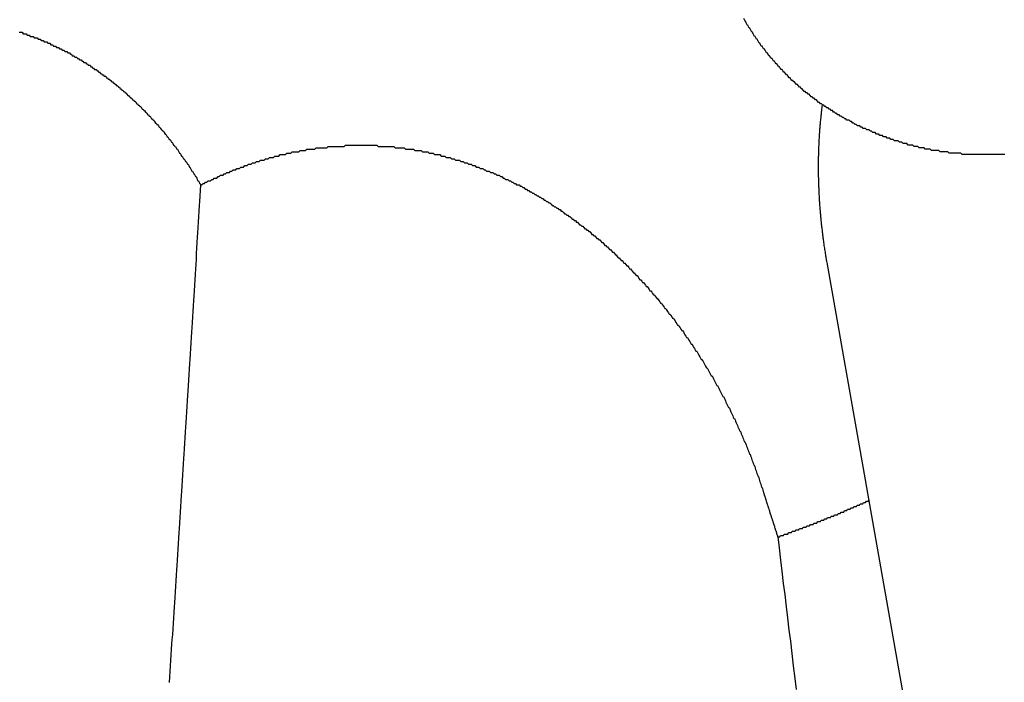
# Model space of a CAD drawing. Extents: x 1107 to 4046, y 937 to 3355.
# Tile 458 of 656: x 2183.097 to 2183.813, y 2651.747 to 2652.229. Entities that reach past the tile are written whole.
import ezdxf

# ---------------------------------------------------------------- set-up
doc = ezdxf.new("R2010")
doc.units = 0
doc.layers.add('KF_VIDA_L___C_REAR', color=7, linetype='CONTINUOUS')

# ---------------------------------------------------------------- blocks, each defined once
blk = doc.blocks.new('KF_VIDA_L___C_REAR')
at = {"layer": 'KF_VIDA_L___C_REAR'}
blk.add_line((-3.173611, 962.151787), (-3.295352, 962.839505), dxfattribs=at)
for points in [[(-3.16616, 962.918, 0), (-3.16714, 962.918, 0), (-3.16811, 962.918, 0), (-3.16909, 962.918, 0), (-3.17007, 962.918, 0), (-3.17104, 962.918, 0), (-3.17202, 962.918, 0), (-3.17299, 962.918, 0), (-3.17397, 962.918, 0), (-3.17494, 962.918, 0), (-3.17592, 962.918, 0), (-3.17689, 962.918, 0), (-3.17786, 962.918, 0), (-3.17883, 962.918, 0), (-3.17981, 962.918, 0), (-3.18078, 962.918, 0), (-3.18175, 962.918, 0), (-3.18271, 962.918, 0), (-3.18368, 962.918, 0), (-3.18465, 962.918, 0), (-3.18561, 962.918, 0), (-3.18658, 962.918, 0), (-3.18754, 962.918, 0), (-3.18851, 962.918, 0), (-3.18947, 962.918, 0), (-3.19043, 962.918, 0), (-3.19139, 962.918, 0), (-3.19235, 962.918, 0), (-3.1933, 962.918, 0), (-3.19426, 962.918, 0), (-3.19521, 962.918, 0), (-3.19616, 962.918, 0), (-3.19712, 962.918, 0), (-3.19807, 962.919, 0), (-3.19901, 962.919, 0), (-3.19996, 962.919, 0), (-3.20091, 962.919, 0), (-3.20185, 962.919, 0), (-3.20279, 962.919, 0), (-3.20373, 962.919, 0), (-3.20467, 962.919, 0), (-3.20561, 962.919, 0), (-3.20655, 962.919, 0), (-3.20748, 962.92, 0), (-3.20841, 962.92, 0), (-3.20934, 962.92, 0), (-3.21027, 962.92, 0), (-3.2112, 962.92, 0), (-3.21212, 962.92, 0), (-3.21304, 962.92, 0), (-3.21396, 962.921, 0), (-3.21488, 962.921, 0), (-3.2158, 962.921, 0), (-3.21671, 962.921, 0), (-3.21762, 962.921, 0), (-3.21853, 962.921, 0), (-3.21944, 962.921, 0), (-3.22034, 962.922, 0), (-3.22125, 962.922, 0), (-3.22215, 962.922, 0), (-3.22304, 962.922, 0), (-3.22394, 962.922, 0), (-3.22483, 962.923, 0), (-3.22572, 962.923, 0), (-3.22662, 962.923, 0), (-3.22751, 962.923, 0), (-3.2284, 962.923, 0), (-3.2293, 962.924, 0), (-3.23019, 962.924, 0), (-3.23109, 962.924, 0), (-3.23198, 962.924, 0), (-3.23287, 962.925, 0), (-3.23377, 962.925, 0), (-3.23466, 962.925, 0), (-3.23555, 962.925, 0), (-3.23645, 962.925, 0), (-3.23734, 962.926, 0), (-3.23823, 962.926, 0), (-3.23913, 962.926, 0), (-3.24002, 962.926, 0), (-3.24091, 962.927, 0), (-3.2418, 962.927, 0), (-3.24269, 962.927, 0), (-3.24358, 962.928, 0), (-3.24447, 962.928, 0), (-3.24536, 962.928, 0), (-3.24625, 962.928, 0), (-3.24714, 962.929, 0), (-3.24802, 962.929, 0), (-3.24891, 962.929, 0), (-3.2498, 962.93, 0), (-3.25068, 962.93, 0), (-3.25156, 962.93, 0), (-3.25245, 962.931, 0), (-3.25333, 962.931, 0), (-3.25421, 962.931, 0), (-3.25509, 962.932, 0), (-3.25597, 962.932, 0), (-3.25685, 962.932, 0), (-3.25773, 962.933, 0), (-3.2586, 962.933, 0), (-3.25948, 962.933, 0), (-3.26035, 962.934, 0), (-3.26122, 962.934, 0), (-3.26209, 962.934, 0), (-3.26296, 962.935, 0), (-3.26383, 962.935, 0), (-3.2647, 962.936, 0), (-3.26556, 962.936, 0), (-3.26642, 962.936, 0), (-3.26729, 962.937, 0), (-3.26815, 962.937, 0), (-3.26901, 962.937, 0), (-3.26986, 962.938, 0), (-3.27072, 962.938, 0), (-3.27157, 962.939, 0), (-3.27242, 962.939, 0), (-3.27327, 962.939, 0), (-3.27412, 962.94, 0), (-3.27497, 962.94, 0), (-3.27581, 962.941, 0), (-3.27666, 962.941, 0), (-3.2775, 962.942, 0), (-3.27833, 962.942, 0), (-3.27917, 962.943, 0), (-3.28, 962.943, 0), (-3.28084, 962.943, 0), (-3.28167, 962.944, 0), (-3.28249, 962.944, 0), (-3.28332, 962.945, 0), (-3.28414, 962.945, 0), (-3.28496, 962.946, 0), (-3.28578, 962.946, 0), (-3.2866, 962.947, 0), (-3.28741, 962.947, 0), (-3.28822, 962.948, 0), (-3.28903, 962.948, 0), (-3.28983, 962.949, 0), (-3.29064, 962.949, 0), (-3.29144, 962.95, 0), (-3.29223, 962.95, 0), (-3.29303, 962.951, 0), (-3.29382, 962.951, 0), (-3.29461, 962.952, 0), (-3.2954, 962.952, 0), (-3.29618, 962.953, 0), (-3.29696, 962.953, 0), (-3.29774, 962.954, 0), (-3.29851, 962.954, 0), (-3.29928, 962.955, 0), (-3.30005, 962.955, 0), (-3.30082, 962.956, 0), (-3.30158, 962.956, 0), (-3.30234, 962.957, 0), (-3.30309, 962.958, 0), (-3.30385, 962.958, 0), (-3.3046, 962.959, 0), (-3.30534, 962.959, 0), (-3.30609, 962.96, 0), (-3.30683, 962.96, 0), (-3.30756, 962.961, 0), (-3.3083, 962.962, 0), (-3.30903, 962.962, 0), (-3.30975, 962.963, 0), (-3.31048, 962.963, 0), (-3.3112, 962.964, 0), (-3.31192, 962.964, 0), (-3.31263, 962.965, 0), (-3.31334, 962.966, 0), (-3.31405, 962.966, 0), (-3.31475, 962.967, 0), (-3.31545, 962.967, 0), (-3.31615, 962.968, 0), (-3.31684, 962.969, 0), (-3.31753, 962.969, 0), (-3.31822, 962.97, 0), (-3.3189, 962.971, 0), (-3.31958, 962.971, 0), (-3.32026, 962.972, 0), (-3.32093, 962.972, 0), (-3.3216, 962.973, 0), (-3.32226, 962.974, 0), (-3.32293, 962.974, 0), (-3.32358, 962.975, 0), (-3.32424, 962.976, 0), (-3.32489, 962.976, 0), (-3.32554, 962.977, 0), (-3.32618, 962.978, 0), (-3.32682, 962.978, 0), (-3.32746, 962.979, 0), (-3.32809, 962.98, 0), (-3.32872, 962.98, 0), (-3.32934, 962.981, 0), (-3.32996, 962.982, 0), (-3.33058, 962.982, 0), (-3.33119, 962.983, 0), (-3.3318, 962.984, 0), (-3.33241, 962.984, 0), (-3.33301, 962.985, 0), (-3.3336, 962.986, 0), (-3.3342, 962.986, 0), (-3.33479, 962.987, 0), (-3.33537, 962.988, 0), (-3.33595, 962.988, 0), (-3.33653, 962.989, 0), (-3.33711, 962.99, 0), (-3.33768, 962.99, 0), (-3.33824, 962.991, 0), (-3.3388, 962.992, 0), (-3.33936, 962.992, 0), (-3.33991, 962.993, 0), (-3.34046, 962.994, 0), (-3.34101, 962.995, 0), (-3.34155, 962.995, 0), (-3.34208, 962.996, 0), (-3.34262, 962.997, 0), (-3.34314, 962.997, 0), (-3.34367, 962.998, 0), (-3.34419, 962.999, 0), (-3.3447, 962.999, 0), (-3.34521, 963, 0), (-3.34572, 963.001, 0), (-3.34622, 963.002, 0), (-3.34672, 963.002, 0), (-3.34721, 963.003, 0), (-3.3477, 963.004, 0), (-3.34819, 963.004, 0), (-3.34867, 963.005, 0), (-3.34914, 963.006, 0), (-3.34961, 963.007, 0), (-3.35008, 963.007, 0), (-3.35054, 963.008, 0), (-3.35101, 963.009, 0), (-3.35146, 963.01, 0), (-3.35192, 963.01, 0), (-3.35237, 963.011, 0), (-3.35282, 963.012, 0), (-3.35326, 963.012, 0), (-3.35371, 963.013, 0), (-3.35415, 963.014, 0), (-3.35458, 963.015, 0), (-3.35501, 963.015, 0), (-3.35544, 963.016, 0), (-3.35587, 963.017, 0)], [(-3.88296, 963.007, 0), (-3.88222, 963.007, 0), (-3.88148, 963.007, 0), (-3.88074, 963.007, 0), (-3.88001, 963.006, 0), (-3.87927, 963.006, 0), (-3.87854, 963.006, 0), (-3.87781, 963.006, 0), (-3.87707, 963.005, 0), (-3.87634, 963.005, 0), (-3.87561, 963.005, 0), (-3.87489, 963.004, 0), (-3.87416, 963.004, 0), (-3.87343, 963.004, 0), (-3.87271, 963.004, 0), (-3.87199, 963.003, 0), (-3.87126, 963.003, 0), (-3.87054, 963.003, 0), (-3.86982, 963.003, 0), (-3.86911, 963.002, 0), (-3.86839, 963.002, 0), (-3.86768, 963.002, 0), (-3.86696, 963.001, 0), (-3.86625, 963.001, 0), (-3.86554, 963.001, 0), (-3.86483, 963, 0), (-3.86412, 963, 0), (-3.86341, 963, 0), (-3.86271, 963, 0), (-3.86201, 962.999, 0), (-3.8613, 962.999, 0), (-3.8606, 962.999, 0), (-3.8599, 962.998, 0), (-3.85921, 962.998, 0), (-3.85851, 962.998, 0), (-3.85782, 962.997, 0), (-3.85712, 962.997, 0), (-3.85643, 962.997, 0), (-3.85574, 962.996, 0), (-3.85505, 962.996, 0), (-3.85437, 962.996, 0), (-3.85368, 962.995, 0), (-3.853, 962.995, 0), (-3.85232, 962.995, 0), (-3.85164, 962.994, 0), (-3.85096, 962.994, 0), (-3.85028, 962.994, 0), (-3.84961, 962.993, 0), (-3.84894, 962.993, 0), (-3.84827, 962.993, 0), (-3.8476, 962.992, 0), (-3.84693, 962.992, 0), (-3.84626, 962.992, 0), (-3.8456, 962.991, 0), (-3.84494, 962.991, 0), (-3.84428, 962.99, 0), (-3.84362, 962.99, 0), (-3.84296, 962.99, 0), (-3.84231, 962.989, 0), (-3.84166, 962.989, 0), (-3.84101, 962.989, 0), (-3.84036, 962.988, 0), (-3.83971, 962.988, 0), (-3.83907, 962.987, 0), (-3.83842, 962.987, 0), (-3.83777, 962.987, 0), (-3.83713, 962.986, 0), (-3.83648, 962.986, 0), (-3.83584, 962.985, 0), (-3.8352, 962.985, 0), (-3.83455, 962.985, 0), (-3.83391, 962.984, 0), (-3.83327, 962.984, 0), (-3.83263, 962.983, 0), (-3.83199, 962.983, 0), (-3.83135, 962.983, 0), (-3.83071, 962.982, 0), (-3.83007, 962.982, 0), (-3.82943, 962.981, 0), (-3.82879, 962.981, 0), (-3.82816, 962.98, 0), (-3.82752, 962.98, 0), (-3.82688, 962.98, 0), (-3.82625, 962.979, 0), (-3.82561, 962.979, 0), (-3.82498, 962.978, 0), (-3.82435, 962.978, 0), (-3.82372, 962.977, 0), (-3.82308, 962.977, 0), (-3.82245, 962.976, 0), (-3.82182, 962.976, 0), (-3.82119, 962.975, 0), (-3.82057, 962.975, 0), (-3.81994, 962.975, 0), (-3.81931, 962.974, 0), (-3.81869, 962.974, 0), (-3.81806, 962.973, 0), (-3.81744, 962.973, 0), (-3.81682, 962.972, 0), (-3.81619, 962.972, 0), (-3.81557, 962.971, 0), (-3.81495, 962.971, 0), (-3.81433, 962.97, 0), (-3.81372, 962.97, 0), (-3.8131, 962.969, 0), (-3.81248, 962.969, 0), (-3.81187, 962.968, 0), (-3.81125, 962.968, 0), (-3.81064, 962.967, 0), (-3.81003, 962.967, 0), (-3.80942, 962.966, 0), (-3.80881, 962.966, 0), (-3.8082, 962.965, 0), (-3.80759, 962.965, 0), (-3.80698, 962.964, 0), (-3.80638, 962.964, 0), (-3.80577, 962.963, 0), (-3.80517, 962.963, 0), (-3.80457, 962.962, 0), (-3.80397, 962.961, 0), (-3.80337, 962.961, 0), (-3.80277, 962.96, 0), (-3.80217, 962.96, 0), (-3.80158, 962.959, 0), (-3.80098, 962.959, 0), (-3.80039, 962.958, 0), (-3.7998, 962.958, 0), (-3.79921, 962.957, 0), (-3.79862, 962.957, 0), (-3.79803, 962.956, 0), (-3.79744, 962.955, 0), (-3.79686, 962.955, 0), (-3.79627, 962.954, 0), (-3.79569, 962.954, 0), (-3.79511, 962.953, 0), (-3.79453, 962.953, 0), (-3.79395, 962.952, 0), (-3.79338, 962.951, 0), (-3.7928, 962.951, 0), (-3.79223, 962.95, 0), (-3.79166, 962.95, 0), (-3.79108, 962.949, 0), (-3.79052, 962.949, 0), (-3.78995, 962.948, 0), (-3.78938, 962.947, 0), (-3.78882, 962.947, 0), (-3.78825, 962.946, 0), (-3.78769, 962.946, 0), (-3.78713, 962.945, 0), (-3.78657, 962.944, 0), (-3.78602, 962.944, 0), (-3.78546, 962.943, 0), (-3.78491, 962.943, 0), (-3.78436, 962.942, 0), (-3.78381, 962.941, 0), (-3.78326, 962.941, 0), (-3.78271, 962.94, 0), (-3.78217, 962.94, 0), (-3.78163, 962.939, 0), (-3.78108, 962.938, 0), (-3.78054, 962.938, 0), (-3.78001, 962.937, 0), (-3.77947, 962.936, 0), (-3.77894, 962.936, 0), (-3.7784, 962.935, 0), (-3.77787, 962.935, 0), (-3.77735, 962.934, 0), (-3.77682, 962.933, 0), (-3.77629, 962.933, 0), (-3.77577, 962.932, 0), (-3.77525, 962.931, 0), (-3.77473, 962.931, 0), (-3.77421, 962.93, 0), (-3.7737, 962.929, 0), (-3.77318, 962.929, 0), (-3.77267, 962.928, 0), (-3.77216, 962.927, 0), (-3.77165, 962.927, 0), (-3.77115, 962.926, 0), (-3.77064, 962.925, 0), (-3.77014, 962.925, 0), (-3.76964, 962.924, 0), (-3.76914, 962.924, 0), (-3.76865, 962.923, 0), (-3.76815, 962.922, 0), (-3.76766, 962.922, 0), (-3.76717, 962.921, 0), (-3.76668, 962.92, 0), (-3.76619, 962.919, 0), (-3.76571, 962.919, 0), (-3.76523, 962.918, 0), (-3.76474, 962.917, 0), (-3.76426, 962.917, 0), (-3.76379, 962.916, 0), (-3.76331, 962.915, 0), (-3.76284, 962.915, 0), (-3.76237, 962.914, 0), (-3.7619, 962.913, 0), (-3.76143, 962.913, 0), (-3.76097, 962.912, 0), (-3.7605, 962.911, 0), (-3.76004, 962.911, 0), (-3.75958, 962.91, 0), (-3.75912, 962.909, 0), (-3.75867, 962.909, 0), (-3.75822, 962.908, 0), (-3.75776, 962.907, 0), (-3.75731, 962.906, 0), (-3.75687, 962.906, 0), (-3.75642, 962.905, 0), (-3.75598, 962.904, 0), (-3.75554, 962.904, 0), (-3.7551, 962.903, 0), (-3.75466, 962.902, 0), (-3.75423, 962.902, 0), (-3.75379, 962.901, 0), (-3.75336, 962.9, 0), (-3.75293, 962.899, 0), (-3.75251, 962.899, 0), (-3.75208, 962.898, 0), (-3.75166, 962.897, 0), (-3.75124, 962.897, 0), (-3.75082, 962.896, 0)], [(-3.29534, 962.84, 0), (-3.29545, 962.84, 0), (-3.29555, 962.841, 0), (-3.29566, 962.841, 0), (-3.29576, 962.842, 0), (-3.29587, 962.843, 0), (-3.29597, 962.843, 0), (-3.29608, 962.844, 0), (-3.29618, 962.844, 0), (-3.29628, 962.845, 0), (-3.29638, 962.846, 0), (-3.29648, 962.846, 0), (-3.29657, 962.847, 0), (-3.29667, 962.848, 0), (-3.29677, 962.848, 0), (-3.29686, 962.849, 0), (-3.29695, 962.849, 0), (-3.29705, 962.85, 0), (-3.29714, 962.851, 0), (-3.29723, 962.851, 0), (-3.29732, 962.852, 0), (-3.29741, 962.853, 0), (-3.2975, 962.853, 0), (-3.29758, 962.854, 0), (-3.29767, 962.854, 0), (-3.29775, 962.855, 0), (-3.29784, 962.856, 0), (-3.29792, 962.856, 0), (-3.298, 962.857, 0), (-3.29809, 962.857, 0), (-3.29817, 962.858, 0), (-3.29825, 962.859, 0), (-3.29832, 962.859, 0), (-3.2984, 962.86, 0), (-3.29848, 962.861, 0), (-3.29855, 962.861, 0), (-3.29863, 962.862, 0), (-3.2987, 962.862, 0), (-3.29877, 962.863, 0), (-3.29885, 962.864, 0), (-3.29892, 962.864, 0), (-3.29899, 962.865, 0), (-3.29906, 962.865, 0), (-3.29912, 962.866, 0), (-3.29919, 962.867, 0), (-3.29926, 962.867, 0), (-3.29932, 962.868, 0), (-3.29939, 962.869, 0), (-3.29945, 962.869, 0), (-3.29951, 962.87, 0), (-3.29957, 962.87, 0), (-3.29963, 962.871, 0), (-3.29969, 962.872, 0), (-3.29975, 962.872, 0), (-3.29981, 962.873, 0), (-3.29986, 962.873, 0), (-3.29992, 962.874, 0), (-3.29997, 962.875, 0), (-3.30003, 962.875, 0), (-3.30008, 962.876, 0), (-3.30013, 962.877, 0), (-3.30018, 962.877, 0), (-3.30023, 962.878, 0), (-3.30028, 962.878, 0), (-3.30033, 962.879, 0), (-3.30038, 962.88, 0), (-3.30042, 962.88, 0), (-3.30047, 962.881, 0), (-3.30051, 962.881, 0), (-3.30055, 962.882, 0), (-3.3006, 962.883, 0), (-3.30064, 962.883, 0), (-3.30068, 962.884, 0), (-3.30072, 962.884, 0), (-3.30076, 962.885, 0), (-3.30079, 962.886, 0), (-3.30083, 962.886, 0), (-3.30087, 962.887, 0), (-3.3009, 962.888, 0), (-3.30093, 962.888, 0), (-3.30097, 962.889, 0), (-3.301, 962.889, 0), (-3.30103, 962.89, 0), (-3.30106, 962.891, 0), (-3.30109, 962.891, 0), (-3.30112, 962.892, 0), (-3.30114, 962.892, 0), (-3.30117, 962.893, 0), (-3.30119, 962.894, 0), (-3.30122, 962.894, 0), (-3.30124, 962.895, 0), (-3.30126, 962.895, 0), (-3.30129, 962.896, 0), (-3.30131, 962.897, 0), (-3.30133, 962.897, 0), (-3.30134, 962.898, 0), (-3.30136, 962.898, 0), (-3.30138, 962.899, 0), (-3.30139, 962.9, 0), (-3.30141, 962.9, 0), (-3.30142, 962.901, 0), (-3.30143, 962.901, 0), (-3.30145, 962.902, 0), (-3.30146, 962.903, 0), (-3.30147, 962.903, 0), (-3.30148, 962.904, 0), (-3.30148, 962.904, 0), (-3.30149, 962.905, 0), (-3.3015, 962.906, 0), (-3.3015, 962.906, 0), (-3.30151, 962.907, 0), (-3.30151, 962.907, 0), (-3.30151, 962.908, 0), (-3.30152, 962.909, 0), (-3.30152, 962.909, 0), (-3.30152, 962.91, 0), (-3.30151, 962.91, 0), (-3.30151, 962.911, 0), (-3.30151, 962.912, 0), (-3.3015, 962.912, 0), (-3.3015, 962.913, 0), (-3.30149, 962.913, 0), (-3.30149, 962.914, 0), (-3.30148, 962.914, 0), (-3.30147, 962.915, 0), (-3.30146, 962.916, 0), (-3.30145, 962.916, 0), (-3.30144, 962.917, 0), (-3.30143, 962.917, 0), (-3.30141, 962.918, 0), (-3.3014, 962.919, 0), (-3.30138, 962.919, 0), (-3.30137, 962.92, 0), (-3.30135, 962.92, 0), (-3.30133, 962.921, 0), (-3.30131, 962.922, 0), (-3.30129, 962.922, 0), (-3.30127, 962.923, 0), (-3.30125, 962.923, 0), (-3.30123, 962.924, 0), (-3.3012, 962.924, 0), (-3.30118, 962.925, 0), (-3.30115, 962.926, 0), (-3.30113, 962.926, 0), (-3.3011, 962.927, 0), (-3.30107, 962.927, 0), (-3.30104, 962.928, 0), (-3.30101, 962.928, 0), (-3.30098, 962.929, 0), (-3.30094, 962.93, 0), (-3.30091, 962.93, 0), (-3.30088, 962.931, 0), (-3.30084, 962.931, 0), (-3.3008, 962.932, 0), (-3.30077, 962.933, 0), (-3.30073, 962.933, 0), (-3.30069, 962.934, 0), (-3.30065, 962.934, 0), (-3.30061, 962.935, 0), (-3.30056, 962.935, 0), (-3.30052, 962.936, 0), (-3.30047, 962.937, 0), (-3.30043, 962.937, 0), (-3.30038, 962.938, 0), (-3.30033, 962.938, 0), (-3.30029, 962.939, 0), (-3.30024, 962.94, 0), (-3.30018, 962.94, 0), (-3.30013, 962.941, 0), (-3.30008, 962.941, 0), (-3.30003, 962.942, 0), (-3.29997, 962.943, 0), (-3.29991, 962.943, 0), (-3.29986, 962.944, 0), (-3.2998, 962.944, 0), (-3.29974, 962.945, 0), (-3.29968, 962.945, 0), (-3.29962, 962.946, 0), (-3.29955, 962.947, 0), (-3.29949, 962.947, 0), (-3.29943, 962.948, 0), (-3.29936, 962.948, 0), (-3.29929, 962.949, 0), (-3.29923, 962.95, 0), (-3.29916, 962.95, 0), (-3.29909, 962.951, 0), (-3.29902, 962.951, 0), (-3.29895, 962.952, 0), (-3.29887, 962.953, 0), (-3.2988, 962.953, 0), (-3.29872, 962.954, 0), (-3.29865, 962.954, 0)], [(-3.75082, 962.896, 0), (-3.74994, 962.896, 0), (-3.74905, 962.897, 0), (-3.74816, 962.897, 0), (-3.74728, 962.898, 0), (-3.74638, 962.898, 0), (-3.74549, 962.899, 0), (-3.7446, 962.899, 0), (-3.7437, 962.899, 0), (-3.7428, 962.9, 0), (-3.7419, 962.9, 0), (-3.741, 962.901, 0), (-3.7401, 962.901, 0), (-3.73919, 962.901, 0), (-3.73828, 962.902, 0), (-3.73737, 962.902, 0), (-3.73646, 962.903, 0), (-3.73555, 962.903, 0), (-3.73464, 962.903, 0), (-3.73372, 962.904, 0), (-3.7328, 962.904, 0), (-3.73188, 962.905, 0), (-3.73096, 962.905, 0), (-3.73004, 962.905, 0), (-3.72912, 962.906, 0), (-3.72819, 962.906, 0), (-3.72726, 962.907, 0), (-3.72634, 962.907, 0), (-3.72541, 962.907, 0), (-3.72447, 962.908, 0), (-3.72354, 962.908, 0), (-3.72261, 962.908, 0), (-3.72167, 962.909, 0), (-3.72073, 962.909, 0), (-3.7198, 962.909, 0), (-3.71886, 962.91, 0), (-3.71791, 962.91, 0), (-3.71697, 962.91, 0), (-3.71603, 962.911, 0), (-3.71508, 962.911, 0), (-3.71414, 962.911, 0), (-3.71319, 962.912, 0), (-3.71224, 962.912, 0), (-3.71129, 962.912, 0), (-3.71034, 962.913, 0), (-3.70939, 962.913, 0), (-3.70844, 962.913, 0), (-3.70748, 962.914, 0), (-3.70653, 962.914, 0), (-3.70557, 962.914, 0), (-3.70462, 962.914, 0), (-3.70366, 962.915, 0), (-3.7027, 962.915, 0), (-3.70174, 962.915, 0), (-3.70078, 962.916, 0), (-3.69982, 962.916, 0), (-3.69886, 962.916, 0), (-3.69789, 962.916, 0), (-3.69693, 962.917, 0), (-3.69596, 962.917, 0), (-3.695, 962.917, 0), (-3.69403, 962.917, 0), (-3.69307, 962.918, 0), (-3.6921, 962.918, 0), (-3.69113, 962.918, 0), (-3.69016, 962.918, 0), (-3.68919, 962.918, 0), (-3.68822, 962.919, 0), (-3.68725, 962.919, 0), (-3.68628, 962.919, 0), (-3.68531, 962.919, 0), (-3.68434, 962.92, 0), (-3.68337, 962.92, 0), (-3.6824, 962.92, 0), (-3.68143, 962.92, 0), (-3.68045, 962.92, 0), (-3.67948, 962.92, 0), (-3.67851, 962.921, 0), (-3.67753, 962.921, 0), (-3.67656, 962.921, 0), (-3.67559, 962.921, 0), (-3.67461, 962.921, 0), (-3.67364, 962.922, 0), (-3.67267, 962.922, 0), (-3.67169, 962.922, 0), (-3.67072, 962.922, 0), (-3.66975, 962.922, 0), (-3.66877, 962.922, 0), (-3.6678, 962.922, 0), (-3.66683, 962.923, 0), (-3.66585, 962.923, 0), (-3.66488, 962.923, 0), (-3.66391, 962.923, 0), (-3.66294, 962.923, 0), (-3.66197, 962.923, 0), (-3.66099, 962.923, 0), (-3.66002, 962.923, 0), (-3.65905, 962.923, 0), (-3.65808, 962.924, 0), (-3.65711, 962.924, 0), (-3.65614, 962.924, 0), (-3.65517, 962.924, 0), (-3.65421, 962.924, 0), (-3.65324, 962.924, 0), (-3.65227, 962.924, 0), (-3.6513, 962.924, 0), (-3.65034, 962.924, 0), (-3.64937, 962.924, 0), (-3.64841, 962.924, 0), (-3.64744, 962.924, 0), (-3.64648, 962.924, 0), (-3.64552, 962.925, 0), (-3.64456, 962.925, 0), (-3.6436, 962.925, 0), (-3.64264, 962.925, 0), (-3.64168, 962.925, 0), (-3.64072, 962.925, 0), (-3.63976, 962.925, 0), (-3.63881, 962.925, 0), (-3.63785, 962.925, 0), (-3.6369, 962.925, 0), (-3.63595, 962.925, 0), (-3.63499, 962.925, 0), (-3.63404, 962.925, 0), (-3.6331, 962.925, 0), (-3.63215, 962.925, 0), (-3.6312, 962.925, 0), (-3.63025, 962.925, 0), (-3.62931, 962.925, 0), (-3.62837, 962.925, 0), (-3.62743, 962.925, 0), (-3.62649, 962.925, 0), (-3.62555, 962.925, 0), (-3.62461, 962.925, 0), (-3.62367, 962.925, 0), (-3.62274, 962.925, 0), (-3.6218, 962.924, 0), (-3.62087, 962.924, 0), (-3.61993, 962.924, 0), (-3.61899, 962.924, 0), (-3.61805, 962.924, 0), (-3.61711, 962.924, 0), (-3.61616, 962.924, 0), (-3.61522, 962.924, 0), (-3.61428, 962.924, 0), (-3.61333, 962.924, 0), (-3.61238, 962.924, 0), (-3.61144, 962.924, 0), (-3.61049, 962.924, 0), (-3.60954, 962.923, 0), (-3.60859, 962.923, 0), (-3.60764, 962.923, 0), (-3.60669, 962.923, 0), (-3.60574, 962.923, 0), (-3.60479, 962.923, 0), (-3.60383, 962.923, 0), (-3.60288, 962.923, 0), (-3.60193, 962.922, 0), (-3.60097, 962.922, 0), (-3.60002, 962.922, 0), (-3.59906, 962.922, 0), (-3.59811, 962.922, 0), (-3.59715, 962.922, 0), (-3.5962, 962.922, 0), (-3.59524, 962.921, 0), (-3.59428, 962.921, 0), (-3.59333, 962.921, 0), (-3.59237, 962.921, 0), (-3.59141, 962.921, 0), (-3.59045, 962.921, 0), (-3.58949, 962.92, 0), (-3.58854, 962.92, 0), (-3.58758, 962.92, 0), (-3.58662, 962.92, 0), (-3.58566, 962.92, 0), (-3.5847, 962.919, 0), (-3.58374, 962.919, 0), (-3.58279, 962.919, 0), (-3.58183, 962.919, 0), (-3.58087, 962.918, 0), (-3.57991, 962.918, 0), (-3.57895, 962.918, 0), (-3.578, 962.918, 0), (-3.57704, 962.918, 0), (-3.57608, 962.917, 0), (-3.57512, 962.917, 0), (-3.57417, 962.917, 0), (-3.57321, 962.917, 0), (-3.57226, 962.916, 0), (-3.5713, 962.916, 0), (-3.57035, 962.916, 0), (-3.56939, 962.916, 0), (-3.56844, 962.915, 0), (-3.56748, 962.915, 0), (-3.56653, 962.915, 0), (-3.56558, 962.914, 0), (-3.56463, 962.914, 0), (-3.56368, 962.914, 0), (-3.56272, 962.914, 0), (-3.56178, 962.913, 0), (-3.56083, 962.913, 0), (-3.55988, 962.913, 0), (-3.55893, 962.912, 0), (-3.55798, 962.912, 0), (-3.55704, 962.912, 0), (-3.55609, 962.911, 0), (-3.55515, 962.911, 0), (-3.55421, 962.911, 0), (-3.55326, 962.91, 0), (-3.55232, 962.91, 0), (-3.55138, 962.91, 0), (-3.55044, 962.909, 0), (-3.5495, 962.909, 0), (-3.54857, 962.909, 0), (-3.54763, 962.908, 0), (-3.5467, 962.908, 0), (-3.54576, 962.908, 0), (-3.54483, 962.907, 0), (-3.5439, 962.907, 0), (-3.54297, 962.906, 0), (-3.54204, 962.906, 0), (-3.54112, 962.906, 0), (-3.54019, 962.905, 0), (-3.53927, 962.905, 0), (-3.53834, 962.905, 0), (-3.53742, 962.904, 0), (-3.5365, 962.904, 0), (-3.53558, 962.903, 0), (-3.53467, 962.903, 0), (-3.53375, 962.903, 0), (-3.53284, 962.902, 0), (-3.53192, 962.902, 0), (-3.53101, 962.901, 0), (-3.5301, 962.901, 0), (-3.5292, 962.9, 0), (-3.52829, 962.9, 0), (-3.52739, 962.9, 0), (-3.52648, 962.899, 0), (-3.52558, 962.899, 0), (-3.52468, 962.898, 0), (-3.52379, 962.898, 0), (-3.52289, 962.897, 0), (-3.522, 962.897, 0), (-3.52111, 962.896, 0), (-3.52022, 962.896, 0), (-3.51933, 962.896, 0), (-3.51844, 962.895, 0), (-3.51756, 962.895, 0), (-3.51667, 962.894, 0), (-3.51579, 962.894, 0), (-3.51491, 962.893, 0), (-3.51403, 962.893, 0), (-3.51316, 962.892, 0), (-3.51229, 962.892, 0), (-3.51141, 962.891, 0), (-3.51055, 962.891, 0), (-3.50968, 962.89, 0), (-3.50881, 962.89, 0), (-3.50795, 962.889, 0), (-3.50709, 962.889, 0), (-3.50623, 962.888, 0), (-3.50537, 962.888, 0), (-3.50452, 962.887, 0), (-3.50366, 962.887, 0), (-3.50281, 962.886, 0), (-3.50196, 962.886, 0), (-3.50112, 962.885, 0), (-3.50027, 962.885, 0), (-3.49943, 962.884, 0), (-3.49859, 962.884, 0), (-3.49776, 962.883, 0), (-3.49692, 962.883, 0), (-3.49609, 962.882, 0), (-3.49526, 962.881, 0), (-3.49443, 962.881, 0), (-3.4936, 962.88, 0), (-3.49278, 962.88, 0), (-3.49196, 962.879, 0), (-3.49114, 962.879, 0), (-3.49032, 962.878, 0), (-3.48951, 962.878, 0), (-3.4887, 962.877, 0), (-3.48789, 962.877, 0), (-3.48709, 962.876, 0), (-3.48628, 962.875, 0), (-3.48548, 962.875, 0), (-3.48468, 962.874, 0), (-3.48389, 962.874, 0), (-3.48309, 962.873, 0), (-3.4823, 962.873, 0), (-3.48151, 962.872, 0), (-3.48073, 962.871, 0), (-3.47994, 962.871, 0), (-3.47916, 962.87, 0), (-3.47839, 962.87, 0), (-3.47761, 962.869, 0), (-3.47684, 962.869, 0), (-3.47607, 962.868, 0), (-3.4753, 962.867, 0), (-3.47454, 962.867, 0), (-3.47378, 962.866, 0), (-3.47302, 962.866, 0), (-3.47227, 962.865, 0), (-3.47151, 962.864, 0), (-3.47076, 962.864, 0), (-3.47002, 962.863, 0), (-3.46927, 962.863, 0), (-3.46853, 962.862, 0), (-3.46779, 962.862, 0), (-3.46706, 962.861, 0), (-3.46633, 962.86, 0), (-3.4656, 962.86, 0), (-3.46487, 962.859, 0), (-3.46415, 962.859, 0), (-3.46343, 962.858, 0), (-3.46271, 962.857, 0), (-3.462, 962.857, 0), (-3.46129, 962.856, 0), (-3.46058, 962.856, 0), (-3.45986, 962.855, 0), (-3.45915, 962.854, 0), (-3.45844, 962.854, 0), (-3.45773, 962.853, 0), (-3.45703, 962.852, 0), (-3.45632, 962.852, 0), (-3.45561, 962.851, 0), (-3.4549, 962.851, 0), (-3.4542, 962.85, 0), (-3.45349, 962.849, 0), (-3.45279, 962.849, 0), (-3.45209, 962.848, 0), (-3.45139, 962.847, 0), (-3.45068, 962.847, 0), (-3.44998, 962.846, 0), (-3.44928, 962.845, 0), (-3.44859, 962.845, 0), (-3.44789, 962.844, 0), (-3.44719, 962.843, 0), (-3.4465, 962.843, 0), (-3.4458, 962.842, 0), (-3.44511, 962.841, 0), (-3.44442, 962.841, 0), (-3.44372, 962.84, 0), (-3.44303, 962.839, 0), (-3.44234, 962.839, 0), (-3.44166, 962.838, 0), (-3.44097, 962.837, 0), (-3.44028, 962.837, 0), (-3.4396, 962.836, 0), (-3.43891, 962.835, 0), (-3.43823, 962.835, 0), (-3.43755, 962.834, 0), (-3.43687, 962.833, 0), (-3.43619, 962.832, 0), (-3.43551, 962.832, 0), (-3.43483, 962.831, 0), (-3.43415, 962.83, 0), (-3.43348, 962.83, 0), (-3.43281, 962.829, 0), (-3.43213, 962.828, 0), (-3.43146, 962.827, 0), (-3.43079, 962.827, 0), (-3.43013, 962.826, 0), (-3.42946, 962.825, 0), (-3.42879, 962.825, 0), (-3.42813, 962.824, 0), (-3.42746, 962.823, 0), (-3.4268, 962.822, 0), (-3.42614, 962.822, 0), (-3.42548, 962.821, 0), (-3.42483, 962.82, 0), (-3.42417, 962.819, 0), (-3.42351, 962.819, 0), (-3.42286, 962.818, 0), (-3.42221, 962.817, 0), (-3.42156, 962.816, 0), (-3.42091, 962.816, 0), (-3.42026, 962.815, 0), (-3.41962, 962.814, 0), (-3.41897, 962.813, 0), (-3.41833, 962.813, 0), (-3.41769, 962.812, 0), (-3.41705, 962.811, 0), (-3.41641, 962.81, 0), (-3.41577, 962.81, 0), (-3.41514, 962.809, 0), (-3.41451, 962.808, 0), (-3.41388, 962.807, 0), (-3.41325, 962.806, 0), (-3.41262, 962.806, 0), (-3.41199, 962.805, 0), (-3.41137, 962.804, 0), (-3.41074, 962.803, 0), (-3.41012, 962.802, 0), (-3.4095, 962.802, 0), (-3.40888, 962.801, 0), (-3.40827, 962.8, 0), (-3.40765, 962.799, 0), (-3.40704, 962.799, 0), (-3.40643, 962.798, 0), (-3.40582, 962.797, 0), (-3.40521, 962.796, 0), (-3.40461, 962.795, 0), (-3.40401, 962.794, 0), (-3.4034, 962.794, 0), (-3.4028, 962.793, 0), (-3.40221, 962.792, 0), (-3.40161, 962.791, 0), (-3.40102, 962.79, 0), (-3.40043, 962.79, 0), (-3.39984, 962.789, 0), (-3.39925, 962.788, 0), (-3.39866, 962.787, 0), (-3.39808, 962.786, 0), (-3.3975, 962.785, 0), (-3.39692, 962.785, 0), (-3.39634, 962.784, 0), (-3.39576, 962.783, 0), (-3.39519, 962.782, 0), (-3.39462, 962.781, 0), (-3.39405, 962.78, 0), (-3.39348, 962.78, 0), (-3.39292, 962.779, 0), (-3.39235, 962.778, 0), (-3.39179, 962.777, 0), (-3.39123, 962.776, 0), (-3.39068, 962.775, 0), (-3.39012, 962.775, 0), (-3.38957, 962.774, 0), (-3.38902, 962.773, 0), (-3.38847, 962.772, 0), (-3.38793, 962.771, 0), (-3.38738, 962.77, 0), (-3.38684, 962.769, 0), (-3.3863, 962.769, 0), (-3.38577, 962.768, 0), (-3.38523, 962.767, 0), (-3.3847, 962.766, 0), (-3.38417, 962.765, 0), (-3.38364, 962.764, 0), (-3.38312, 962.763, 0), (-3.38259, 962.763, 0), (-3.38207, 962.762, 0), (-3.38155, 962.761, 0), (-3.38104, 962.76, 0), (-3.38052, 962.759, 0), (-3.38001, 962.758, 0), (-3.3795, 962.757, 0), (-3.37899, 962.757, 0), (-3.37849, 962.756, 0), (-3.37798, 962.755, 0), (-3.37748, 962.754, 0), (-3.37698, 962.753, 0), (-3.37649, 962.752, 0), (-3.37599, 962.751, 0), (-3.3755, 962.75, 0), (-3.37501, 962.75, 0), (-3.37452, 962.749, 0), (-3.37404, 962.748, 0), (-3.37355, 962.747, 0), (-3.37307, 962.746, 0), (-3.3726, 962.745, 0), (-3.37212, 962.744, 0), (-3.37165, 962.743, 0), (-3.37118, 962.742, 0), (-3.37071, 962.742, 0), (-3.37024, 962.741, 0), (-3.36978, 962.74, 0), (-3.36931, 962.739, 0), (-3.36885, 962.738, 0), (-3.3684, 962.737, 0), (-3.36794, 962.736, 0), (-3.36749, 962.735, 0), (-3.36704, 962.734, 0), (-3.36659, 962.734, 0), (-3.36615, 962.733, 0), (-3.3657, 962.732, 0), (-3.36526, 962.731, 0), (-3.36482, 962.73, 0), (-3.36439, 962.729, 0), (-3.36395, 962.728, 0), (-3.36352, 962.727, 0), (-3.36309, 962.726, 0), (-3.36267, 962.726, 0), (-3.36224, 962.725, 0), (-3.36182, 962.724, 0), (-3.3614, 962.723, 0), (-3.36098, 962.722, 0), (-3.36057, 962.721, 0), (-3.36016, 962.72, 0), (-3.35975, 962.719, 0), (-3.35934, 962.718, 0), (-3.35893, 962.717, 0), (-3.35853, 962.717, 0), (-3.35813, 962.716, 0), (-3.35773, 962.715, 0), (-3.35734, 962.714, 0), (-3.35694, 962.713, 0), (-3.35655, 962.712, 0), (-3.35617, 962.711, 0), (-3.35578, 962.71, 0), (-3.3554, 962.709, 0), (-3.35502, 962.709, 0), (-3.35464, 962.708, 0), (-3.35426, 962.707, 0), (-3.35389, 962.706, 0), (-3.35352, 962.705, 0), (-3.35315, 962.704, 0), (-3.35278, 962.703, 0), (-3.35242, 962.702, 0), (-3.35206, 962.701, 0), (-3.3517, 962.7, 0), (-3.35134, 962.7, 0), (-3.35099, 962.699, 0), (-3.35064, 962.698, 0), (-3.35029, 962.697, 0), (-3.34995, 962.696, 0), (-3.3496, 962.695, 0), (-3.34926, 962.694, 0), (-3.34892, 962.693, 0), (-3.34859, 962.692, 0), (-3.34825, 962.692, 0), (-3.34792, 962.691, 0), (-3.34759, 962.69, 0), (-3.34727, 962.689, 0), (-3.34694, 962.688, 0), (-3.34662, 962.687, 0), (-3.3463, 962.686, 0), (-3.34599, 962.685, 0), (-3.34568, 962.684, 0), (-3.34536, 962.684, 0), (-3.34506, 962.683, 0), (-3.34475, 962.682, 0), (-3.34444, 962.681, 0), (-3.34414, 962.68, 0), (-3.34384, 962.679, 0), (-3.34354, 962.678, 0), (-3.34324, 962.677, 0), (-3.34294, 962.676, 0), (-3.34265, 962.676, 0), (-3.34235, 962.675, 0), (-3.34206, 962.674, 0), (-3.34177, 962.673, 0), (-3.34149, 962.672, 0)], [(-3.77359, 962.534, 0), (-3.77332, 962.538, 0), (-3.77306, 962.542, 0), (-3.7728, 962.546, 0), (-3.77254, 962.55, 0), (-3.77228, 962.554, 0), (-3.77202, 962.558, 0), (-3.77176, 962.562, 0), (-3.77151, 962.565, 0), (-3.77125, 962.569, 0), (-3.77099, 962.573, 0), (-3.77074, 962.577, 0), (-3.77048, 962.581, 0), (-3.77022, 962.585, 0), (-3.76997, 962.589, 0), (-3.76972, 962.592, 0), (-3.76946, 962.596, 0), (-3.76921, 962.6, 0), (-3.76896, 962.604, 0), (-3.7687, 962.608, 0), (-3.76845, 962.612, 0), (-3.7682, 962.616, 0), (-3.76795, 962.619, 0), (-3.7677, 962.623, 0), (-3.76745, 962.627, 0), (-3.7672, 962.631, 0), (-3.76695, 962.635, 0), (-3.7667, 962.639, 0), (-3.76645, 962.643, 0), (-3.76621, 962.646, 0), (-3.76596, 962.65, 0), (-3.76571, 962.654, 0), (-3.76547, 962.658, 0), (-3.76522, 962.662, 0), (-3.76497, 962.666, 0), (-3.76473, 962.67, 0), (-3.76448, 962.673, 0), (-3.76424, 962.677, 0), (-3.764, 962.681, 0), (-3.76375, 962.685, 0), (-3.76351, 962.689, 0), (-3.76327, 962.693, 0), (-3.76302, 962.697, 0), (-3.76278, 962.7, 0), (-3.76254, 962.704, 0), (-3.7623, 962.708, 0), (-3.76206, 962.712, 0), (-3.76182, 962.716, 0), (-3.76158, 962.72, 0), (-3.76134, 962.723, 0), (-3.7611, 962.727, 0), (-3.76086, 962.731, 0), (-3.76062, 962.735, 0), (-3.76038, 962.739, 0), (-3.76014, 962.743, 0), (-3.75991, 962.746, 0), (-3.75967, 962.75, 0), (-3.75943, 962.754, 0), (-3.75919, 962.758, 0), (-3.75896, 962.762, 0), (-3.75872, 962.766, 0), (-3.75848, 962.769, 0), (-3.75825, 962.773, 0), (-3.75801, 962.777, 0), (-3.75778, 962.781, 0), (-3.75754, 962.785, 0), (-3.75731, 962.789, 0), (-3.75707, 962.792, 0), (-3.75684, 962.796, 0), (-3.7566, 962.8, 0), (-3.75637, 962.804, 0), (-3.75614, 962.808, 0), (-3.7559, 962.812, 0), (-3.75567, 962.815, 0), (-3.75544, 962.819, 0), (-3.75521, 962.823, 0), (-3.75497, 962.827, 0), (-3.75474, 962.831, 0), (-3.75451, 962.835, 0), (-3.75428, 962.838, 0), (-3.75404, 962.842, 0), (-3.75381, 962.846, 0), (-3.75358, 962.85, 0), (-3.75335, 962.854, 0), (-3.75312, 962.858, 0), (-3.75289, 962.861, 0), (-3.75266, 962.865, 0), (-3.75243, 962.869, 0), (-3.7522, 962.873, 0), (-3.75197, 962.877, 0), (-3.75174, 962.881, 0), (-3.75151, 962.884, 0), (-3.75128, 962.888, 0), (-3.75105, 962.892, 0), (-3.75082, 962.896, 0)], [(-3.34149, 962.672, 0), (-3.34138, 962.672, 0), (-3.34128, 962.671, 0), (-3.34117, 962.671, 0), (-3.34107, 962.671, 0), (-3.34097, 962.67, 0), (-3.34086, 962.67, 0), (-3.34076, 962.67, 0), (-3.34065, 962.669, 0), (-3.34055, 962.669, 0), (-3.34045, 962.669, 0), (-3.34034, 962.668, 0), (-3.34024, 962.668, 0), (-3.34013, 962.668, 0), (-3.34003, 962.667, 0), (-3.33992, 962.667, 0), (-3.33982, 962.667, 0), (-3.33971, 962.666, 0), (-3.33961, 962.666, 0), (-3.3395, 962.666, 0), (-3.3394, 962.665, 0), (-3.33929, 962.665, 0), (-3.33918, 962.665, 0), (-3.33908, 962.664, 0), (-3.33897, 962.664, 0), (-3.33887, 962.664, 0), (-3.33876, 962.663, 0), (-3.33866, 962.663, 0), (-3.33855, 962.663, 0), (-3.33844, 962.662, 0), (-3.33834, 962.662, 0), (-3.33823, 962.662, 0), (-3.33812, 962.661, 0), (-3.33802, 962.661, 0), (-3.33791, 962.661, 0), (-3.3378, 962.66, 0), (-3.3377, 962.66, 0), (-3.33759, 962.66, 0), (-3.33748, 962.659, 0), (-3.33738, 962.659, 0), (-3.33727, 962.659, 0), (-3.33716, 962.658, 0), (-3.33705, 962.658, 0), (-3.33695, 962.658, 0), (-3.33684, 962.657, 0), (-3.33673, 962.657, 0), (-3.33662, 962.657, 0), (-3.33652, 962.656, 0), (-3.33641, 962.656, 0), (-3.3363, 962.656, 0), (-3.33619, 962.655, 0), (-3.33608, 962.655, 0), (-3.33597, 962.655, 0), (-3.33587, 962.654, 0), (-3.33576, 962.654, 0), (-3.33565, 962.654, 0), (-3.33554, 962.653, 0), (-3.33543, 962.653, 0), (-3.33532, 962.653, 0), (-3.33521, 962.652, 0), (-3.3351, 962.652, 0), (-3.335, 962.652, 0), (-3.33489, 962.651, 0), (-3.33478, 962.651, 0), (-3.33467, 962.651, 0), (-3.33456, 962.65, 0), (-3.33445, 962.65, 0), (-3.33434, 962.65, 0), (-3.33423, 962.649, 0), (-3.33412, 962.649, 0), (-3.33401, 962.649, 0), (-3.3339, 962.648, 0), (-3.33379, 962.648, 0), (-3.33368, 962.648, 0), (-3.33357, 962.647, 0), (-3.33346, 962.647, 0), (-3.33335, 962.646, 0), (-3.33323, 962.646, 0), (-3.33312, 962.646, 0), (-3.33301, 962.645, 0), (-3.3329, 962.645, 0), (-3.33279, 962.645, 0), (-3.33268, 962.644, 0), (-3.33257, 962.644, 0), (-3.33246, 962.644, 0), (-3.33234, 962.643, 0), (-3.33223, 962.643, 0), (-3.33212, 962.643, 0), (-3.33201, 962.642, 0), (-3.3319, 962.642, 0), (-3.33179, 962.642, 0), (-3.33167, 962.641, 0), (-3.33156, 962.641, 0), (-3.33145, 962.641, 0), (-3.33134, 962.64, 0), (-3.33122, 962.64, 0)], [(-3.33122, 962.64, 0), (-3.33069, 962.64, 0), (-3.33016, 962.64, 0), (-3.32963, 962.64, 0), (-3.3291, 962.641, 0), (-3.32857, 962.641, 0), (-3.32804, 962.641, 0), (-3.32751, 962.641, 0), (-3.32698, 962.641, 0), (-3.32645, 962.642, 0), (-3.32592, 962.642, 0), (-3.32539, 962.642, 0), (-3.32486, 962.642, 0), (-3.32433, 962.642, 0), (-3.3238, 962.642, 0), (-3.32327, 962.643, 0), (-3.32274, 962.643, 0), (-3.32222, 962.643, 0), (-3.32169, 962.643, 0), (-3.32116, 962.643, 0), (-3.32063, 962.644, 0), (-3.3201, 962.644, 0), (-3.31958, 962.644, 0), (-3.31905, 962.644, 0), (-3.31852, 962.644, 0), (-3.318, 962.645, 0), (-3.31747, 962.645, 0), (-3.31694, 962.645, 0), (-3.31642, 962.645, 0), (-3.31589, 962.645, 0), (-3.31536, 962.646, 0), (-3.31484, 962.646, 0), (-3.31431, 962.646, 0), (-3.31379, 962.646, 0), (-3.31326, 962.646, 0), (-3.31274, 962.647, 0), (-3.31221, 962.647, 0), (-3.31169, 962.647, 0), (-3.31116, 962.647, 0), (-3.31064, 962.647, 0), (-3.31011, 962.648, 0), (-3.30959, 962.648, 0), (-3.30906, 962.648, 0), (-3.30854, 962.648, 0), (-3.30802, 962.648, 0), (-3.30749, 962.649, 0), (-3.30697, 962.649, 0), (-3.30645, 962.649, 0), (-3.30592, 962.649, 0), (-3.3054, 962.649, 0), (-3.30488, 962.65, 0), (-3.30436, 962.65, 0), (-3.30384, 962.65, 0), (-3.30331, 962.65, 0), (-3.30279, 962.65, 0), (-3.30227, 962.651, 0), (-3.30175, 962.651, 0), (-3.30123, 962.651, 0), (-3.30071, 962.651, 0), (-3.30019, 962.651, 0), (-3.29967, 962.652, 0), (-3.29915, 962.652, 0), (-3.29863, 962.652, 0), (-3.29811, 962.652, 0), (-3.29759, 962.652, 0), (-3.29707, 962.653, 0), (-3.29655, 962.653, 0), (-3.29603, 962.653, 0), (-3.29551, 962.653, 0), (-3.29499, 962.654, 0), (-3.29447, 962.654, 0), (-3.29395, 962.654, 0), (-3.29343, 962.654, 0), (-3.29292, 962.654, 0), (-3.2924, 962.655, 0), (-3.29188, 962.655, 0), (-3.29136, 962.655, 0), (-3.29085, 962.655, 0), (-3.29033, 962.655, 0), (-3.28981, 962.656, 0), (-3.2893, 962.656, 0), (-3.28878, 962.656, 0), (-3.28826, 962.656, 0), (-3.28775, 962.656, 0), (-3.28723, 962.657, 0), (-3.28672, 962.657, 0), (-3.2862, 962.657, 0), (-3.28569, 962.657, 0), (-3.28517, 962.658, 0), (-3.28466, 962.658, 0), (-3.28414, 962.658, 0), (-3.28363, 962.658, 0), (-3.28311, 962.658, 0), (-3.2826, 962.659, 0), (-3.28208, 962.659, 0), (-3.28157, 962.659, 0), (-3.28106, 962.659, 0), (-3.28054, 962.66, 0), (-3.28003, 962.66, 0), (-3.27952, 962.66, 0), (-3.27901, 962.66, 0), (-3.27849, 962.66, 0), (-3.27798, 962.661, 0), (-3.27747, 962.661, 0), (-3.27696, 962.661, 0), (-3.27645, 962.661, 0), (-3.27593, 962.662, 0), (-3.27542, 962.662, 0), (-3.27491, 962.662, 0), (-3.2744, 962.662, 0), (-3.27389, 962.662, 0), (-3.27338, 962.663, 0), (-3.27287, 962.663, 0), (-3.27236, 962.663, 0), (-3.27185, 962.663, 0), (-3.27134, 962.664, 0), (-3.27083, 962.664, 0), (-3.27032, 962.664, 0), (-3.26981, 962.664, 0), (-3.26931, 962.664, 0), (-3.2688, 962.665, 0), (-3.26829, 962.665, 0), (-3.26778, 962.665, 0), (-3.26727, 962.665, 0), (-3.26677, 962.666, 0), (-3.26626, 962.666, 0), (-3.26575, 962.666, 0), (-3.26524, 962.666, 0), (-3.26474, 962.667, 0)], [(-3.33122, 962.64, 0), (-3.33022, 962.632, 0), (-3.32921, 962.623, 0), (-3.3282, 962.615, 0), (-3.32719, 962.606, 0), (-3.32616, 962.598, 0), (-3.32514, 962.589, 0), (-3.3241, 962.581, 0), (-3.32307, 962.572, 0), (-3.32202, 962.564, 0), (-3.32097, 962.555, 0), (-3.31992, 962.546, 0), (-3.31886, 962.537, 0), (-3.31779, 962.529, 0)]]:
    blk.add_polyline3d(points, dxfattribs=at)

msp = doc.modelspace()

# ---------------------------------------------------------------- block references
at = {"layer": 'KF_VIDA_L___C_REAR'}
msp.add_blockref('KF_VIDA_L___C_REAR', (2186.97908, 1689.21316), dxfattribs=at)

doc.saveas('drawing.dxf')
